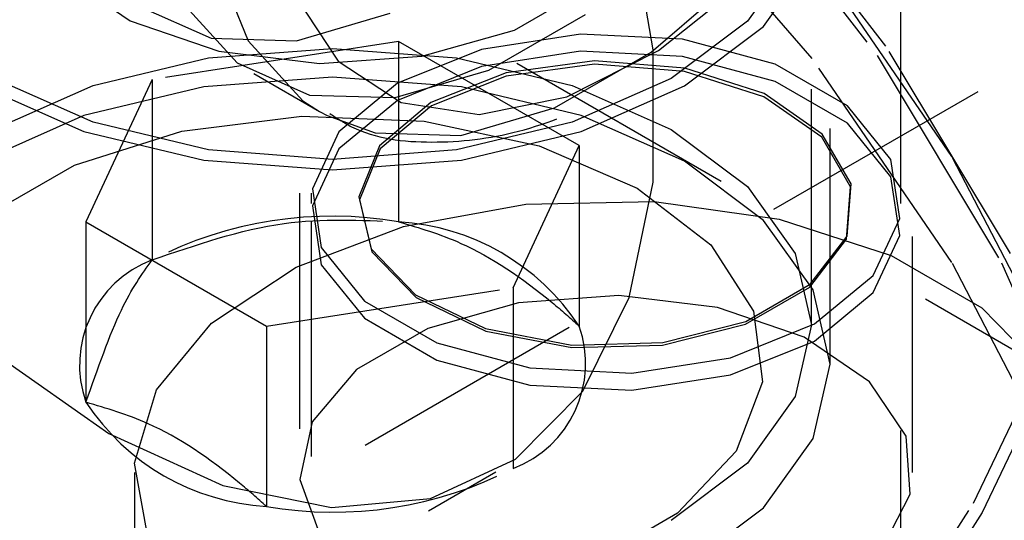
# Model space of a CAD drawing. Header units: inches. Extents: x 1907 to 2452, y -210 to -54.
# Tile 263 of 656: x 1999.521 to 1999.938, y -195.836 to -195.624. Entities that reach past the tile are written whole.
import ezdxf

# ---------------------------------------------------------------- set-up
doc = ezdxf.new("R2010")
doc.units = ezdxf.units.IN
doc.header["$LTSCALE"] = 0.5
doc.header["$MEASUREMENT"] = 0
doc.linetypes.add('HIDDEN', pattern=[0.22499999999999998, 0.15, -0.075])
doc.layers.add('SID-M-H', color=4, linetype='HIDDEN')

msp = doc.modelspace()

# ---------------------------------------------------------------- linework, layer by layer
at = {"layer": 'SID-M-H'}
for p, q in [((1998.345828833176, -194.8420701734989), (2001.439421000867, -196.6279629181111)), ((1999.639303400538, -195.4970764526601), (1999.639303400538, -195.8155273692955)), ((1999.644303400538, -195.4970764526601), (1999.644303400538, -195.7015331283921)), ((1999.894303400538, -195.7015331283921), (1999.894303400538, -195.4970764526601)), ((1999.899303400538, -195.8155273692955), (1999.899303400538, -195.4970764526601)), ((1999.887931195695, -195.6347735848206), (1999.822205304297, -195.5497170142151)), ((2000.100156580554, -195.5541282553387), (1999.348855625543, -195.9878450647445)), ((1999.818709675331, -195.5539130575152), (1999.884298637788, -195.6387924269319)), ((1999.856653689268, -195.6399363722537), (1999.784649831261, -195.5565909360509)), ((1999.856477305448, -195.7529903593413), (1999.856477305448, -195.5655192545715)), ((1999.864289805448, -195.7696544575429), (1999.864289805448, -195.5655192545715)), ((1999.78924776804, -195.6363863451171), (1999.779163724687, -195.5757810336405)), ((1999.849555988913, -195.5958687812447), (1999.829263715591, -195.6241500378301)), ((1999.915979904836, -195.6816368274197), (1999.856653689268, -195.5950266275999)), ((1999.603020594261, -195.5966255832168), (1999.617537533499, -195.6324471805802)), ((1999.836029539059, -195.6264050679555), (1999.857102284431, -195.5970360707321)), ((1999.539259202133, -195.6047660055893), (1999.567515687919, -195.6240256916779)), ((1999.788372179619, -195.6373635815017), (1999.828120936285, -195.6031036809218)), ((1999.791611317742, -195.6365655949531), (1999.829997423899, -195.6059499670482)), ((1999.636872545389, -195.6124964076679), (1999.655698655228, -195.6411726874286)), ((1999.730526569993, -195.6279178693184), (1999.76144158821, -195.6100710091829)), ((1999.589698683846, -195.6163761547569), (1999.612954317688, -195.6418567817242)), ((1999.571196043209, -195.6177502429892), (1999.601838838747, -195.6314090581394)), ((1999.638087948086, -195.6324522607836), (1999.677836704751, -195.6208192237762)), ((1999.719594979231, -195.6449257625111), (1999.760533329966, -195.6212925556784)), ((1999.567515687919, -195.6240256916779), (1999.605073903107, -195.6369452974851)), ((1999.829263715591, -195.6241500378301), (1999.796983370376, -195.6484357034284)), ((1999.691248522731, -195.6390028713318), (1999.730526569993, -195.6279178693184)), ((1999.758408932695, -195.6296467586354), (1999.716476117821, -195.6361330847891)), ((1999.801655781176, -195.6318309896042), (1999.758408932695, -195.6296467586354)), ((1999.802507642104, -195.6516247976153), (1999.836029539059, -195.6264050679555)), ((1999.681370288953, -195.6327399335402), (1999.576805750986, -195.6489143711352)), ((1999.601838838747, -195.6314090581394), (1999.638087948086, -195.6324522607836)), ((1999.617537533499, -195.6324471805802), (1999.640793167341, -195.6579278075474)), ((1999.681370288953, -195.6327399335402), (1999.681370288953, -195.7092906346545)), ((1999.757916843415, -195.6769293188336), (1999.681370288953, -195.6327399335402)), ((1999.841000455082, -195.6424223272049), (1999.801655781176, -195.6318309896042)), ((1999.600779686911, -195.639724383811), (1999.653352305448, -195.6357287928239)), ((1999.605073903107, -195.6369452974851), (1999.647863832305, -195.6421247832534)), ((1999.653352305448, -195.6357287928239), (1999.705924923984, -195.639724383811)), ((1999.716476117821, -195.6361330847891), (1999.68091505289, -195.6505076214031)), ((1999.758408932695, -195.6369280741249), (1999.716476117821, -195.6434144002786)), ((1999.747433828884, -195.6609967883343), (1999.788372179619, -195.6373635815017)), ((1999.752610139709, -195.6562470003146), (1999.791611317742, -195.6365655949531)), ((1999.801655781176, -195.6391123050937), (1999.758408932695, -195.6369280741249)), ((1999.78924776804, -195.692394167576), (1999.78924776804, -195.6363863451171)), ((1999.940747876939, -195.7227770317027), (1999.887931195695, -195.6347735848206)), ((1999.551789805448, -195.6514388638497), (1999.600779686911, -195.639724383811)), ((1999.612954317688, -195.6418567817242), (1999.643597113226, -195.6555155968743)), ((1999.647863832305, -195.6421247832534), (1999.691248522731, -195.6390028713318)), ((1999.655698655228, -195.6411726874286), (1999.682449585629, -195.6586252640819)), ((1999.705924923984, -195.639724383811), (1999.754914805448, -195.6514388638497)), ((1999.764455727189, -195.6410024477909), (1999.726905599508, -195.6461008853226)), ((1999.764468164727, -195.6424048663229), (1999.727014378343, -195.6474902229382)), ((1999.802660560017, -195.6440790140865), (1999.764455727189, -195.6410024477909)), ((1999.8025749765, -195.6454735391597), (1999.764468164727, -195.6424048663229)), ((1999.841000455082, -195.6497036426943), (1999.801655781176, -195.6391123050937)), ((1999.871697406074, -195.6601432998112), (1999.841000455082, -195.6424223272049)), ((1999.915979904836, -195.7265465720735), (1999.856653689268, -195.6399363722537)), ((1999.884298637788, -195.6387924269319), (1999.93700528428, -195.7266125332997)), ((1999.619995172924, -195.6464286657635), (1999.647834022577, -195.6624996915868)), ((1999.679846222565, -195.6565587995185), (1999.719594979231, -195.6449257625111)), ((1999.716476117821, -195.6434144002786), (1999.68091505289, -195.6577889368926)), ((1999.726905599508, -195.6461008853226), (1999.695081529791, -195.6586857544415)), ((1999.836188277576, -195.6562818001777), (1999.8025749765, -195.6454735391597)), ((1999.83636032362, -195.6549150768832), (1999.802660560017, -195.6440790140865)), ((1999.551789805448, -195.6670707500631), (1999.509721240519, -195.6484357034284)), ((1999.576805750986, -195.6489143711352), (1999.548787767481, -195.7092781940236)), ((1999.576805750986, -195.6489143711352), (1999.576805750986, -195.7254650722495)), ((1999.653352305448, -195.6478828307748), (1999.598757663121, -195.6520320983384)), ((1999.707946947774, -195.6520320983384), (1999.653352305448, -195.6478828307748)), ((1999.68091505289, -195.6505076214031), (1999.656014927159, -195.6710365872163)), ((1999.727014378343, -195.6474902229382), (1999.695271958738, -195.6600428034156)), ((1999.796983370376, -195.6484357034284), (1999.754914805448, -195.6670707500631)), ((1999.871697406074, -195.6674246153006), (1999.841000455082, -195.6497036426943)), ((1999.504196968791, -195.6516247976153), (1999.547883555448, -195.6709765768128)), ((1999.509721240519, -195.6700739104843), (1999.551789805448, -195.6514388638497)), ((1999.598757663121, -195.6520320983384), (1999.547883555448, -195.6641971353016)), ((1999.758821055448, -195.6641971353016), (1999.707946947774, -195.6520320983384)), ((1999.754914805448, -195.6514388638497), (1999.796983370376, -195.6700739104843)), ((1999.758821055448, -195.6709765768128), (1999.802507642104, -195.6516247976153)), ((1999.861003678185, -195.6720471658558), (1999.83636032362, -195.6549150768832)), ((1999.640793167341, -195.6579278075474), (1999.647834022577, -195.6624996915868)), ((1999.643597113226, -195.6555155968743), (1999.679846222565, -195.6565587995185)), ((1999.68091505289, -195.6577889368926), (1999.656014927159, -195.6783179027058)), ((1999.695081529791, -195.6586857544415), (1999.673281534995, -195.6770573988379)), ((1999.682449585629, -195.6586252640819), (1999.715444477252, -195.6637575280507)), ((1999.715444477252, -195.6637575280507), (1999.752610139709, -195.6562470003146)), ((1999.860768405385, -195.6733699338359), (1999.836188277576, -195.6562818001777)), ((1999.647834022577, -195.6624996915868), (1999.650990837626, -195.6642286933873)), ((1999.695271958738, -195.6600428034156), (1999.67352789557, -195.6783673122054)), ((1999.707685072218, -195.6726298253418), (1999.747433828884, -195.6609967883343)), ((1999.890044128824, -195.6828564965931), (1999.871697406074, -195.6601432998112)), ((1999.547883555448, -195.6641971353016), (1999.504196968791, -195.6835489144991)), ((1999.600779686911, -195.6787852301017), (1999.551789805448, -195.6670707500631)), ((1999.589499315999, -195.6708248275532), (1999.640317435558, -195.6644430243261)), ((1999.640317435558, -195.6644430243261), (1999.692191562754, -195.6665848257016)), ((1999.650990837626, -195.6642286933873), (1999.671435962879, -195.6715866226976)), ((1999.692191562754, -195.6665848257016), (1999.74091916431, -195.6770767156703)), ((1999.754914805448, -195.6670707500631), (1999.705924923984, -195.6787852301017)), ((1999.802507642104, -195.6835489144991), (1999.758821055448, -195.6641971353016)), ((1999.890044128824, -195.6901378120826), (1999.871697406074, -195.6674246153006)), ((1999.543854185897, -195.6852132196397), (1999.589499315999, -195.6708248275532)), ((1999.547883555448, -195.6709765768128), (1999.598757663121, -195.6831416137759)), ((1999.656014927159, -195.6710365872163), (1999.644779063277, -195.6952438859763)), ((1999.671435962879, -195.6715866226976), (1999.707685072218, -195.6726298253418)), ((1999.707946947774, -195.6831416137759), (1999.758821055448, -195.6709765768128)), ((1999.796983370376, -195.6700739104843), (1999.829263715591, -195.6943595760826)), ((1999.872995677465, -195.6944300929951), (1999.860768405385, -195.6733699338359)), ((1999.873262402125, -195.6931614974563), (1999.861003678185, -195.6720471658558)), ((1999.653352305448, -195.6827808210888), (1999.600779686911, -195.6787852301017)), ((1999.656014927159, -195.6783179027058), (1999.644779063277, -195.7025252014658)), ((1999.705924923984, -195.6787852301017), (1999.653352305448, -195.6827808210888)), ((1999.673281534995, -195.6770573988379), (1999.664449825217, -195.6987346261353)), ((1999.67352789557, -195.6783673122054), (1999.664718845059, -195.6999889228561)), ((1999.72989885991, -195.737293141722), (1999.757916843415, -195.6769293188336)), ((1999.74091916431, -195.6770767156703), (1999.78255261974, -195.6950687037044)), ((1999.757916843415, -195.6769293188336), (1999.757916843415, -195.7534800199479)), ((1999.598757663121, -195.6831416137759), (1999.653352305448, -195.6872908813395)), ((1999.653352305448, -195.6872908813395), (1999.707946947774, -195.6831416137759)), ((1999.836029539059, -195.7087686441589), (1999.802507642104, -195.6835489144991)), ((1999.8938277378, -195.7078223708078), (1999.890044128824, -195.6828564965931)), ((1999.962189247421, -195.7708705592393), (1999.915979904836, -195.6816368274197)), ((1999.50707994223, -195.7064425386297), (1999.543854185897, -195.6852132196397)), ((1999.779163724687, -195.7413566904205), (1999.78924776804, -195.692394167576)), ((1999.8938277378, -195.7151036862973), (1999.890044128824, -195.6901378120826)), ((1999.644779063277, -195.6952438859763), (1999.648562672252, -195.720209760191)), ((1999.78255261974, -195.6950687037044), (1999.81371903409, -195.719103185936)), ((1999.829263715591, -195.6943595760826), (1999.849555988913, -195.722640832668)), ((1999.871218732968, -195.7166179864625), (1999.872995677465, -195.6944300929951)), ((1999.871480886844, -195.7154064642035), (1999.873262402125, -195.6931614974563)), ((1999.664449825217, -195.6987346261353), (1999.6697791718, -195.7207898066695)), ((1999.664718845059, -195.6999889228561), (1999.670034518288, -195.7219875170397)), ((1999.735321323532, -195.7017486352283), (1999.789756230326, -195.700675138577)), ((1999.789756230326, -195.700675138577), (1999.842674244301, -195.7081197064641)), ((1999.644779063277, -195.7025252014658), (1999.648562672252, -195.7274910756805)), ((1999.683406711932, -195.7112605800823), (1999.735321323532, -195.7017486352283)), ((1999.644303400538, -195.7088144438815), (1999.644303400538, -196.3398381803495)), ((1999.857102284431, -195.7381376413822), (1999.836029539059, -195.7087686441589)), ((1999.842674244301, -195.7081197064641), (1999.890150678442, -195.723530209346)), ((1999.882591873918, -195.7320296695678), (1999.8938277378, -195.7078223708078)), ((1999.894303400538, -196.497747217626), (1999.894303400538, -195.7088144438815)), ((1999.548787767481, -195.7092781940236), (1999.625334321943, -195.753467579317)), ((1999.548787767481, -195.7092781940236), (1999.548787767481, -195.7858288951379)), ((1999.637862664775, -195.7285055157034), (1999.683406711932, -195.7112605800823)), ((1999.855677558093, -195.736937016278), (1999.871218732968, -195.7166179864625)), ((1999.855899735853, -195.7357777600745), (1999.871480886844, -195.7154064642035)), ((1999.882591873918, -195.7393109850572), (1999.8938277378, -195.7151036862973)), ((1999.648562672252, -195.720209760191), (1999.666909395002, -195.742922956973)), ((1999.6697791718, -195.7207898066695), (1999.688549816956, -195.7402442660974)), ((1999.81371903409, -195.719103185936), (1999.831893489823, -195.7472330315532)), ((1999.670034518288, -195.7219875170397), (1999.688757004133, -195.7413920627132)), ((1999.849555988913, -195.722640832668), (1999.856477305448, -195.7529903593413)), ((1999.890150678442, -195.723530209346), (1999.928664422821, -195.7457637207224)), ((1999.602066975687, -195.752204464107), (1999.637862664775, -195.7285055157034)), ((1999.648562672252, -195.7274910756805), (1999.666909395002, -195.7502042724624)), ((1999.962189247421, -195.8157803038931), (1999.915979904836, -195.7265465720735)), ((1999.93700528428, -195.7266125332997), (1999.976439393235, -195.8167231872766)), ((1999.857691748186, -195.752558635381), (1999.882591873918, -195.7320296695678)), ((1999.625334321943, -195.753467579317), (1999.72989885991, -195.737293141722)), ((1999.72989885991, -195.737293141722), (1999.72989885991, -195.8138438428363)), ((1999.828471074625, -195.7526429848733), (1999.855677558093, -195.736937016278)), ((1999.82862326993, -195.7515241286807), (1999.855899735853, -195.7357777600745)), ((1999.864289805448, -195.7696544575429), (1999.857102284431, -195.7381376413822)), ((1999.688549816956, -195.7402442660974), (1999.718226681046, -195.7544705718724)), ((1999.688757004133, -195.7413920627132), (1999.718357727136, -195.7555818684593)), ((1999.77467564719, -195.7405440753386), (1999.732209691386, -195.7435998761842)), ((1999.759436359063, -195.781134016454), (1999.779163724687, -195.7413566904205)), ((1999.816559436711, -195.7456138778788), (1999.77467564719, -195.7405440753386)), ((1999.857691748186, -195.7598399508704), (1999.882591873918, -195.7393109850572)), ((1999.925059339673, -195.8286527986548), (1999.967842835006, -195.7390528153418)), ((1999.666909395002, -195.742922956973), (1999.697606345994, -195.7606439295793)), ((1999.732209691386, -195.7435998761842), (1999.693763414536, -195.7544501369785)), ((1999.85332230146, -195.7582598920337), (1999.816559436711, -195.7456138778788)), ((1999.928664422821, -195.7457637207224), (1999.955359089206, -195.773171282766)), ((1999.971649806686, -195.7427475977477), (1999.928776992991, -195.8325346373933)), ((1999.666909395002, -195.7502042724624), (1999.697606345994, -195.7679252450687)), ((1999.831893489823, -195.7472330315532), (1999.835603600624, -195.7771793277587)), ((1999.578674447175, -195.7805997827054), (1999.602066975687, -195.752204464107)), ((1999.625334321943, -195.753467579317), (1999.625334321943, -195.8300182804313)), ((1999.693763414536, -195.7544501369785), (1999.663503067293, -195.7719190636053)), ((1999.718226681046, -195.7544705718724), (1999.75480173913, -195.7615473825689)), ((1999.793273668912, -195.7616147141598), (1999.828471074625, -195.7526429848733)), ((1999.793335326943, -195.7605189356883), (1999.82862326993, -195.7515241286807)), ((1999.822130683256, -195.766933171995), (1999.857691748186, -195.752558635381)), ((1999.856477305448, -195.7529903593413), (1999.849555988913, -195.7833398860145)), ((1999.718357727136, -195.7555818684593), (1999.754838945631, -195.7626405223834)), ((1999.880980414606, -195.7771117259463), (1999.85332230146, -195.7582598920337)), ((1999.697606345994, -195.7606439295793), (1999.7369510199, -195.7712352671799)), ((1999.75480173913, -195.7615473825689), (1999.793335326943, -195.7605189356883)), ((1999.754838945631, -195.7626405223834), (1999.793273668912, -195.7616147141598)), ((1999.822130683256, -195.7742144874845), (1999.857691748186, -195.7598399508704)), ((1999.510281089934, -195.7653988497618), (1999.558516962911, -195.7990992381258)), ((1999.780197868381, -195.7734194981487), (1999.822130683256, -195.766933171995)), ((1999.697606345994, -195.7679252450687), (1999.7369510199, -195.7785165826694)), ((1999.7369510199, -195.7712352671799), (1999.780197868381, -195.7734194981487)), ((1999.857102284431, -195.8011712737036), (1999.864289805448, -195.7696544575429)), ((1999.663503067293, -195.7719190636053), (1999.644707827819, -195.7941136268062)), ((1999.780197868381, -195.7807008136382), (1999.822130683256, -195.7742144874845)), ((1999.7369510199, -195.7785165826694), (1999.780197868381, -195.7807008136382)), ((1999.835603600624, -195.7771793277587), (1999.824548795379, -195.8065160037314)), ((1999.896536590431, -195.800126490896), (1999.880980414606, -195.7771117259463)), ((1999.569419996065, -195.8115855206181), (1999.578674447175, -195.7805997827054)), ((1999.730927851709, -195.8099876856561), (1999.759436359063, -195.781134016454)), ((1999.849555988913, -195.7833398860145), (1999.829263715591, -195.8116211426)), ((1999.644707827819, -195.7941136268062), (1999.639414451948, -195.8186287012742)), ((1999.558516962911, -195.7990992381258), (1999.606752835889, -195.8210908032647)), ((1999.898305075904, -195.8248101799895), (1999.896536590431, -195.800126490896)), ((1999.836029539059, -195.8305402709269), (1999.857102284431, -195.8011712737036)), ((1999.824548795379, -195.8065160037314), (1999.799624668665, -195.8328663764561)), ((1999.574989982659, -195.8428636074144), (1999.569419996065, -195.8115855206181)), ((1999.694884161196, -195.8266566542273), (1999.730927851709, -195.8099876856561)), ((1999.829263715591, -195.8116211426), (1999.796983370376, -195.8359068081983)), ((1998.308340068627, -196.6317509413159), (1999.722553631, -195.8153428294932)), ((1999.569303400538, -195.8155273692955), (1999.569303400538, -196.0359933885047)), ((1999.606752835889, -195.8210908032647), (1999.652880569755, -195.8304124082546)), ((1999.639414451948, -195.8186287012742), (1999.648196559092, -195.8428076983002)), ((1999.886094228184, -195.8484879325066), (1999.898305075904, -195.8248101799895)), ((1999.652880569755, -195.8304124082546), (1999.694884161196, -195.8266566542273)), ((1999.869091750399, -195.9157979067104), (1999.925059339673, -195.8286527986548)), ((1999.799624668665, -195.8328663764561), (1999.762850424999, -195.8540956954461)), ((1999.802507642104, -195.8557600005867), (1999.836029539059, -195.8305402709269)), ((1999.928776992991, -195.8325346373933), (1999.87269256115, -195.919861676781))]:
    msp.add_line(p, q, dxfattribs=at)
for centre, radius, start, end in [((1999.653168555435, -195.8730537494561), 0.1661736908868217, 80.22890302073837, 117.3571748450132), ((1999.675451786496, -195.8079360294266), 0.09882278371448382, 33.43887886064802, 86.56649767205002), ((1999.593661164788, -195.7699727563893), 0.04759242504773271, 110.7420751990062, 199.4610019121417), ((1999.713043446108, -195.7693361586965), 0.04759242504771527, 290.7420751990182, 19.46100191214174), ((1999.6312528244, -195.7313728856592), 0.09882278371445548, 213.4388788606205, 266.566497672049), ((1999.653536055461, -195.6662551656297), 0.1661736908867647, 260.2289030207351, 297.3571748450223)]:
    msp.add_arc(centre, radius, start, end, dxfattribs=at)
for points, knots in [([(1999.652245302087, -195.6633191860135), (1999.655246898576, -195.6653238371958), (1999.667695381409, -195.6736377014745), (1999.695419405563, -195.6768004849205), (1999.732414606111, -195.6726241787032), (1999.771526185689, -195.6567541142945), (1999.810811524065, -195.6305779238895), (1999.84808108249, -195.5950012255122), (1999.881586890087, -195.5527289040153), (1999.898777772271, -195.5209560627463), (1999.907267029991, -195.505265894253)], [0, 0, 0, 0, 0.04160988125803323, 0.1725681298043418, 0.3044346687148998, 0.4411077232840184, 0.5812890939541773, 0.7222037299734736, 0.8628177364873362, 1, 1, 1, 1]), ([(1999.584166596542, -195.5781350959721), (1999.575062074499, -195.5831694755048), (1999.535367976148, -195.6051184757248), (1999.488036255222, -195.6215286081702), (1999.451560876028, -195.6341747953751)], [0, 0, 0, 0, 0.2293671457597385, 1, 1, 1, 1]), ([(1999.576805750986, -195.7254650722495), (1999.595487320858, -195.7190063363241), (1999.630426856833, -195.7069267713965), (1999.665193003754, -195.7085399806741), (1999.681370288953, -195.7092906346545)], [0, 0, 0, 0, 0.5346828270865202, 1, 1, 1, 1]), ([(1999.681370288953, -195.7092906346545), (1999.690116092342, -195.7118413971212), (1999.711444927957, -195.7180620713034), (1999.737859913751, -195.7356546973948), (1999.754122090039, -195.7501074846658), (1999.757916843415, -195.7534800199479)], [0, 0, 0, 0, 0.3476243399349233, 0.8477691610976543, 1, 1, 1, 1]), ([(1999.548787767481, -195.7858288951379), (1999.553793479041, -195.771475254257), (1999.56315549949, -195.7446301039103), (1999.572471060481, -195.7315510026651), (1999.576805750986, -195.7254650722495)], [0, 0, 0, 0, 0.5346828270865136, 1, 1, 1, 1]), ([(1999.625334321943, -195.8300182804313), (1999.621539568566, -195.8266457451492), (1999.605277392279, -195.8121929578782), (1999.578862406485, -195.7946003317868), (1999.55753357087, -195.7883796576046), (1999.548787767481, -195.7858288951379)], [0, 0, 0, 0, 0.152230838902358, 0.6523756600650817, 1, 1, 1, 1])]:
    msp.add_open_spline(points, degree=3, knots=knots, dxfattribs=at)

doc.saveas('drawing.dxf')
